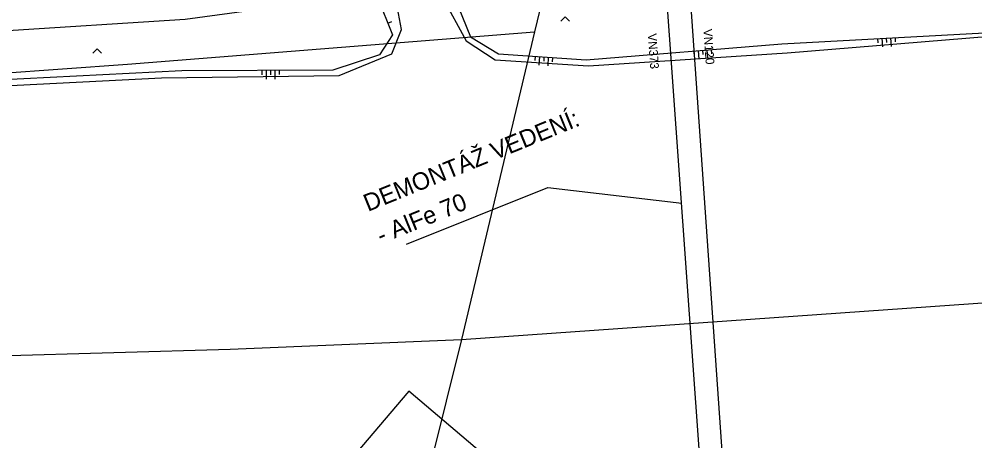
# Model space of a CAD drawing. Extents: x -540150 to -533593, y -1185082 to -1180066.
# Drawn here: x -534383.3 to -534273.5, y -1182613.3 to -1182564.8 of the extents above; entities that cross this region are included whole.
import ezdxf

# ---------------------------------------------------------------- set-up
doc = ezdxf.new("R2010")
doc.units = 0
for name, color, linetype in [('KN_HRAN_K_Ú', 7, 'Continuous'), ('KN_HRAN_PARCEL', 7, 'Continuous'), ('popis demontáže', 7, 'Continuous'), ('rámeček', 7, 'Continuous'), ('Vrstva 1', 7, 'Continuous'), ('Vrstva 14', 7, 'Continuous'), ('Vrstva 15', 7, 'Continuous'), ('Vrstva 3', 7, 'Continuous'), ('Vrstva 36', 7, 'Continuous')]:
    doc.layers.add(name, color=color, linetype=linetype)

msp = doc.modelspace()

# ---------------------------------------------------------------- linework, layer by layer
at = {"layer": 'KN_HRAN_K_Ú'}
for p, q in [((-534332.51, -1182601.66), (-534267.78, -1182597.13)), ((-534359.07, -1182602.77), (-534332.51, -1182601.66)), ((-534332.51, -1182601.66), (-534340.18, -1182632.38)), ((-534400.13, -1182603.96), (-534359.07, -1182602.77))]:
    msp.add_line(p, q, dxfattribs=at)
at = {"layer": 'KN_HRAN_PARCEL'}
for p, q in [((-534321.5, -1182555.35), (-534324.11, -1182566.32)), ((-534370.89, -1182570.01), (-534324.11, -1182566.32)), ((-534324.11, -1182566.32), (-534332.51, -1182601.66)), ((-534416.12, -1182573.3), (-534370.89, -1182570.01))]:
    msp.add_line(p, q, dxfattribs=at)
at = {"layer": 'popis demontáže'}
msp.add_lwpolyline([(-534338.81, -1182590.73), (-534322.6, -1182584.2), (-534307.2, -1182585.99)], dxfattribs=at)
at = {"layer": 'rámeček'}
msp.add_lwpolyline([(-534273.84, -1182662.59), (-534338.58, -1182607.62), (-534382.87, -1182659.77)], dxfattribs=at)
at = {"layer": 'Vrstva 1'}
for points in [[(-534301, -1182673.04), (-534310.93, -1182534.59), (-534312.74, -1182517.85)], [(-534308.24, -1182533.77), (-534298.57, -1182672.11)]]:
    msp.add_lwpolyline(points, dxfattribs=at)
at = {"layer": 'Vrstva 14'}
for p, q in [((-534339.42, -1182566.05), (-534341.29, -1182555.65)), ((-534335.05, -1182558.14), (-534331.46, -1182566.89)), ((-534336.08, -1182559.76), (-534331.96, -1182567.34)), ((-534364.24, -1182564.86), (-534342.37, -1182561.86)), ((-534342.37, -1182561.86), (-534340.42, -1182566.65)), ((-534390.08, -1182566.5), (-534364.24, -1182564.86)), ((-534340.53, -1182568.84), (-534339.42, -1182566.05)), ((-534295.7, -1182567.67), (-534272.41, -1182566.41)), ((-534340.42, -1182566.65), (-534341.94, -1182568.97)), ((-534331.96, -1182567.34), (-534328.64, -1182569.54)), ((-534331.46, -1182566.89), (-534328.25, -1182568.83)), ((-534295.11, -1182568.72), (-534271.79, -1182566.81)), ((-534318.19, -1182569.52), (-534295.7, -1182567.67)), ((-534317.93, -1182570.22), (-534295.11, -1182568.72)), ((-534341.94, -1182568.97), (-534347.3, -1182570.7)), ((-534346.58, -1182571.33), (-534340.53, -1182568.84)), ((-534328.64, -1182569.54), (-534317.93, -1182570.22)), ((-534328.25, -1182568.83), (-534318.19, -1182569.52)), ((-534364.65, -1182570.8), (-534390.49, -1182572.1)), ((-534347.3, -1182570.7), (-534364.65, -1182570.8)), ((-534390.25, -1182572.77), (-534366.96, -1182571.59)), ((-534366.96, -1182571.59), (-534346.58, -1182571.33))]:
    msp.add_line(p, q, dxfattribs=at)
at = {"layer": 'Vrstva 15'}
for p, q in [((-534340.97, -1182565.3), (-534340.51, -1182565.11)), ((-534284.71, -1182567.07), (-534284.69, -1182567.57)), ((-534284.21, -1182567.04), (-534284.16, -1182568.04)), ((-534283.71, -1182567.02), (-534283.69, -1182567.52)), ((-534283.21, -1182566.99), (-534283.16, -1182567.99)), ((-534282.71, -1182566.96), (-534282.69, -1182567.46)), ((-534305.84, -1182568.5), (-534305.8, -1182569)), ((-534305.34, -1182568.46), (-534305.26, -1182569.46)), ((-534304.84, -1182568.42), (-534304.8, -1182568.92)), ((-534304.34, -1182568.38), (-534304.26, -1182569.37)), ((-534303.84, -1182568.34), (-534303.8, -1182568.83)), ((-534324.04, -1182569.12), (-534324.07, -1182569.61)), ((-534323.54, -1182569.15), (-534323.61, -1182570.15)), ((-534323.04, -1182569.18), (-534323.07, -1182569.68)), ((-534322.54, -1182569.22), (-534322.61, -1182570.22)), ((-534322.04, -1182569.25), (-534322.08, -1182569.75)), ((-534355.44, -1182570.74), (-534355.44, -1182571.24)), ((-534354.94, -1182570.74), (-534354.94, -1182571.74)), ((-534354.44, -1182570.74), (-534354.44, -1182571.24)), ((-534353.94, -1182570.73), (-534353.94, -1182571.73)), ((-534353.44, -1182570.73), (-534353.44, -1182571.23))]:
    msp.add_line(p, q, dxfattribs=at)
at = {"layer": 'Vrstva 36'}
for points in [[(-534321.11, -1182565.1), (-534320.61, -1182564.6), (-534320.11, -1182565.1)], [(-534374.88, -1182568.75), (-534374.38, -1182568.25), (-534373.88, -1182568.75)]]:
    msp.add_lwpolyline(points, dxfattribs=at)

# ---------------------------------------------------------------- texts
at = {"layer": 'popis demontáže'}
for s, p in [('DEMONTÁŽ VEDENÍ:', (-534343.26, -1182587.01)), ('- AlFe 70', (-534341.75, -1182590.71))]:
    msp.add_text(s, height=2, rotation=22.1654, dxfattribs=at).set_placement(p)
at = {"layer": 'Vrstva 3'}
for s, rotation, p in [('VN373', 274.102, (-534311.11, -1182566.53)), ('VN120', 274, (-534304.73, -1182566.01))]:
    msp.add_text(s, height=1, rotation=rotation, dxfattribs=at).set_placement(p)

doc.saveas('drawing.dxf')
